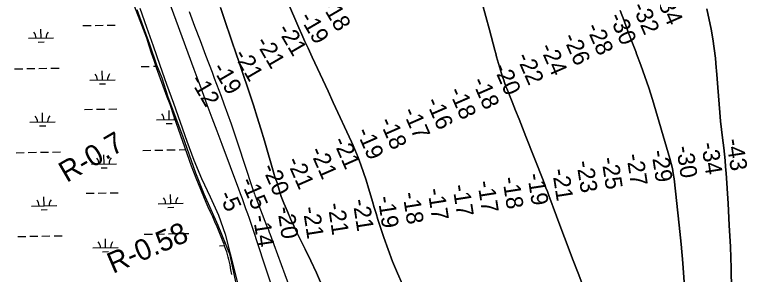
# Model space of a CAD drawing. Extents: x 3925854 to 3964121, y 224593 to 250589.
# Drawn here: x 3940881 to 3943785, y 245127 to 246158 of the extents above; entities that cross this region are included whole.
import ezdxf

# ---------------------------------------------------------------- set-up
doc = ezdxf.new("R2010")
doc.units = 0
for name, color, linetype in [('V-RIVR-EDGE', 7, 'Continuous'), ('V-RIVR-RANG', 7, 'Continuous'), ('V-RIVR-RANG-IDEN', 7, 'Continuous'), ('V-RRAP-FSHR', 7, 'Continuous'), ('V-TOPO-DPTH', 7, 'Continuous'), ('V-TOPO-MINR', 7, 'Continuous'), ('V-WETL-SWMP', 7, 'Continuous')]:
    doc.layers.add(name, color=color, linetype=linetype)

msp = doc.modelspace()

# ---------------------------------------------------------------- linework, layer by layer
at = {"layer": 'V-RIVR-EDGE'}
msp.add_lwpolyline([(3941364.415, 246178.756), (3941414.577, 246040.555), (3941443.241, 245958.658), (3941463.715, 245906.448), (3941488.284, 245831.717), (3941545.612, 245677.137), (3941597.821, 245530.746), (3941630.58, 245446.802), (3941685.861, 245322.932), (3941731.928, 245208.277), (3941758.544, 245085.431)], dxfattribs=at)
at = {"layer": 'V-RRAP-FSHR'}
msp.add_lwpolyline([(3941376.839, 246183.781), (3941402.916, 246108.417), (3941429.749, 246033.509), (3941456.519, 245957.661), (3941483.174, 245882.234), (3941509.83, 245806.806), (3941536.487, 245731.378), (3941563.144, 245655.948), (3941590.538, 245580.797), (3941621.946, 245507.241), (3941656.201, 245434.86), (3941688.486, 245361.757), (3941715.439, 245286.509), (3941735.331, 245209.431), (3941754.148, 245131.287), (3941772.966, 245053.533)], dxfattribs=at)
at = {"layer": 'V-TOPO-DPTH'}
for points in [[(3942418.415, 245086.619), (3942398.027, 245132.501), (3942378.716, 245178.811), (3942361.021, 245225.762), (3942344.403, 245273.141), (3942328.431, 245321.339), (3942320.746, 245344.982), (3942313.243, 245368.682), (3942306.012, 245392.466), (3942298.963, 245416.307), (3942292.439, 245438.844), (3942283.132, 245469.82), (3942273.41, 245500.659), (3942263.065, 245531.296), (3942252.305, 245561.797), (3942241.847, 245590.509), (3942235.805, 245606.47), (3942229.499, 245622.322), (3942222.797, 245638.01), (3942215.83, 245653.59), (3942143.633, 245809.734), (3942122.873, 245854.548), (3942102.069, 245899.341), (3942081.201, 245944.103), (3942060.289, 245988.845), (3942043.49, 246024.718), (3942031.107, 246051.581), (3942018.94, 246078.54), (3942007.098, 246105.643), (3941995.472, 246132.842), (3941949.504, 246242.201)], [(3941949.504, 246242.201), (3941995.472, 246132.842), (3942007.098, 246105.643), (3942018.94, 246078.54), (3942031.107, 246051.581), (3942043.49, 246024.718), (3942060.289, 245988.845), (3942081.201, 245944.103), (3942102.069, 245899.341), (3942122.873, 245854.548), (3942143.633, 245809.734), (3942215.83, 245653.59), (3942222.797, 245638.01), (3942229.499, 245622.322), (3942235.805, 245606.47), (3942241.847, 245590.509), (3942252.305, 245561.797), (3942263.065, 245531.296), (3942273.41, 245500.659), (3942283.132, 245469.82), (3942292.439, 245438.844), (3942298.963, 245416.307), (3942306.012, 245392.466), (3942313.243, 245368.682), (3942320.746, 245344.982), (3942328.431, 245321.339), (3942344.403, 245273.141), (3942361.021, 245225.762), (3942378.716, 245178.811), (3942398.027, 245132.501), (3942418.415, 245086.619)], [(3941487.702, 246223.015), (3941519.458, 246135.771), (3941543.051, 246071.129), (3941566.718, 246006.515), (3941590.499, 245941.943), (3941614.354, 245877.398), (3941623.433, 245852.902), (3941642.841, 245800.639), (3941662.298, 245748.394), (3941681.826, 245696.177), (3941701.402, 245643.977), (3941767.885, 245467.068), (3941775.136, 245447.609), (3941782.315, 245428.122), (3941789.385, 245408.597), (3941796.383, 245389.045), (3941803.257, 245369.449), (3941810.038, 245349.821), (3941816.68, 245330.146), (3941823.229, 245310.439), (3941869.501, 245169.524), (3941894.177, 245094.158)], [(3942733.705, 246203.829), (3942748.685, 246150.609), (3942763.15, 246097.24), (3942784.27, 246017.016), (3942787.799, 246003.65), (3942791.34, 245990.287), (3942794.9, 245976.929), (3942798.473, 245963.575), (3942802.196, 245950.266), (3942806.104, 245937.014), (3942810.293, 245923.848), (3942814.668, 245910.739), (3942819.302, 245897.329), (3942822.197, 245889.141), (3942825.171, 245880.982), (3942828.26, 245872.867), (3942831.428, 245864.78), (3942852.574, 245811.913), (3942866.342, 245777.403), (3942880.068, 245742.876), (3942893.731, 245708.324), (3942907.352, 245673.755), (3942975.202, 245501.099), (3942981.056, 245486.088), (3942986.857, 245471.057), (3942992.58, 245455.995), (3942998.25, 245440.913), (3943029.097, 245358.208), (3943050.194, 245301.775), (3943071.349, 245245.364), (3943092.591, 245188.985), (3943113.891, 245132.628), (3943160.713, 245009.029)], [(3943160.713, 245009.029), (3943113.891, 245132.628), (3943092.591, 245188.985), (3943071.349, 245245.364), (3943050.194, 245301.775), (3943029.097, 245358.208), (3942998.25, 245440.913), (3942992.58, 245455.995), (3942986.857, 245471.057), (3942981.056, 245486.088), (3942975.202, 245501.099), (3942907.352, 245673.755), (3942893.731, 245708.324), (3942880.068, 245742.876), (3942866.342, 245777.403), (3942852.574, 245811.913), (3942831.428, 245864.78), (3942828.26, 245872.867), (3942825.171, 245880.982), (3942822.197, 245889.141), (3942819.302, 245897.329), (3942814.668, 245910.739), (3942810.293, 245923.848), (3942806.104, 245937.014), (3942802.196, 245950.266), (3942798.473, 245963.575), (3942794.9, 245976.929), (3942791.34, 245990.287), (3942787.799, 246003.65), (3942784.27, 246017.016), (3942763.15, 246097.24), (3942748.685, 246150.609), (3942733.705, 246203.829)], [(3942097.267, 245086.595), (3942076.918, 245133.86), (3942055.287, 245180.552), (3942032.802, 245226.863), (3942015.037, 245262.216), (3942001.07, 245290.691), (3941987.47, 245319.337), (3941974.423, 245348.237), (3941961.743, 245377.309), (3941947.705, 245410.356), (3941942.561, 245423.117), (3941937.734, 245435.99), (3941933.386, 245449.032), (3941929.356, 245462.187), (3941922.657, 245485.584), (3941922.201, 245487.12), (3941921.217, 245490.171), (3941919.581, 245494.694), (3941918.424, 245497.685), (3941915.852, 245504.177), (3941914.046, 245508.937), (3941912.333, 245513.729), (3941910.76, 245518.57), (3941909.28, 245523.442), (3941870.96, 245656.553), (3941856.927, 245704.157), (3941842.493, 245751.635), (3941827.456, 245798.927), (3941812.017, 245846.094), (3941801.407, 245877.824), (3941790.93, 245909.017), (3941780.395, 245940.191), (3941769.775, 245971.336), (3941759.097, 246002.461), (3941756.467, 246010.095), (3941744.485, 246045.042), (3941732.576, 246080.012), (3941720.775, 246115.02), (3941709.046, 246150.052), (3941708.806, 246150.773), (3941697.048, 246186.196)], [(3942097.267, 245086.595), (3942076.918, 245133.86), (3942055.287, 245180.552), (3942032.802, 245226.863), (3942015.037, 245262.216), (3942001.07, 245290.691), (3941987.47, 245319.337), (3941974.423, 245348.237), (3941961.743, 245377.309), (3941947.705, 245410.356), (3941942.561, 245423.117), (3941937.734, 245435.99), (3941933.386, 245449.032), (3941929.356, 245462.187), (3941922.657, 245485.584), (3941922.201, 245487.12), (3941921.217, 245490.171), (3941919.581, 245494.694), (3941918.424, 245497.685), (3941915.852, 245504.177), (3941914.046, 245508.937), (3941912.333, 245513.729), (3941910.76, 245518.57), (3941909.28, 245523.442), (3941870.96, 245656.553), (3941856.927, 245704.157), (3941842.493, 245751.635), (3941827.456, 245798.927), (3941812.017, 245846.094), (3941801.407, 245877.824), (3941790.93, 245909.017), (3941780.395, 245940.191), (3941769.775, 245971.336), (3941759.097, 246002.461), (3941756.467, 246010.095), (3941744.485, 246045.042), (3941732.576, 246080.012), (3941720.775, 246115.02), (3941709.046, 246150.052), (3941708.806, 246150.773), (3941697.048, 246186.196)], [(3943281.302, 246173.969), (3943296.416, 246133.078), (3943311.701, 246092.251), (3943327.242, 246051.521), (3943342.955, 246010.856), (3943346.192, 246002.556), (3943363.087, 245957.596), (3943379.229, 245912.378), (3943394.245, 245866.772), (3943408.508, 245820.909), (3943478.16, 245586.728), (3943483.444, 245567.055), (3943488.02, 245547.239), (3943491.533, 245527.207), (3943494.338, 245507.031), (3943514.944, 245322.891), (3943522.707, 245247.568), (3943529.59, 245172.171), (3943535.153, 245096.666)], [(3943535.153, 245096.666), (3943529.59, 245172.171), (3943522.707, 245247.568), (3943514.944, 245322.891), (3943494.338, 245507.031), (3943491.533, 245527.207), (3943488.02, 245547.239), (3943483.444, 245567.055), (3943478.16, 245586.728), (3943408.508, 245820.909), (3943394.245, 245866.772), (3943379.229, 245912.378), (3943363.087, 245957.596), (3943346.192, 246002.556), (3943342.955, 246010.856), (3943327.242, 246051.521), (3943311.701, 246092.251), (3943296.416, 246133.078), (3943281.302, 246173.969)], [(3943625.031, 246180.152), (3943640.972, 246100.253), (3943647.865, 246062.094), (3943653.827, 246023.807), (3943658.391, 245985.329), (3943662.024, 245946.723), (3943662.815, 245936.269), (3943665.37, 245902.795), (3943667.948, 245869.323), (3943670.563, 245835.854), (3943673.203, 245802.387), (3943676.063, 245768.941), (3943679.192, 245735.523), (3943682.725, 245702.144), (3943686.527, 245668.793), (3943691.245, 245629.513), (3943694.067, 245604.321), (3943696.619, 245579.103), (3943698.768, 245553.848), (3943700.648, 245528.568), (3943708.63, 245408.223), (3943713.612, 245322.725), (3943717.681, 245237.19), (3943720.378, 245151.601), (3943722.162, 245065.976)], [(3943722.162, 245065.976), (3943720.378, 245151.601), (3943717.681, 245237.19), (3943713.612, 245322.725), (3943708.63, 245408.223), (3943700.648, 245528.568), (3943698.768, 245553.848), (3943696.619, 245579.103), (3943694.067, 245604.321), (3943691.245, 245629.513), (3943686.527, 245668.793), (3943682.725, 245702.144), (3943679.192, 245735.523), (3943676.063, 245768.941), (3943673.203, 245802.387), (3943670.563, 245835.854), (3943667.948, 245869.323), (3943665.37, 245902.795), (3943662.815, 245936.269), (3943662.024, 245946.723), (3943658.391, 245985.329), (3943653.827, 246023.807), (3943647.865, 246062.094), (3943640.972, 246100.253), (3943625.031, 246180.152)]]:
    msp.add_lwpolyline(points, dxfattribs=at)
at = {"layer": 'V-TOPO-MINR'}
for points in [[(3942418.415, 245086.619), (3942398.027, 245132.501), (3942378.716, 245178.811), (3942361.021, 245225.762), (3942344.403, 245273.141), (3942328.431, 245321.339), (3942320.746, 245344.982), (3942313.243, 245368.682), (3942306.012, 245392.466), (3942298.963, 245416.307), (3942292.439, 245438.844), (3942283.132, 245469.82), (3942273.41, 245500.659), (3942263.065, 245531.296), (3942252.305, 245561.797), (3942241.847, 245590.509), (3942235.805, 245606.47), (3942229.499, 245622.322), (3942222.797, 245638.01), (3942215.83, 245653.59), (3942143.633, 245809.734), (3942122.873, 245854.548), (3942102.069, 245899.341), (3942081.201, 245944.103), (3942060.289, 245988.845), (3942043.49, 246024.718), (3942031.107, 246051.581), (3942018.94, 246078.54), (3942007.098, 246105.643), (3941995.472, 246132.842), (3941949.504, 246242.201)], [(3941487.702, 246223.015), (3941519.458, 246135.771), (3941543.051, 246071.129), (3941566.718, 246006.515), (3941590.499, 245941.943), (3941614.354, 245877.398), (3941623.433, 245852.902), (3941642.841, 245800.639), (3941662.298, 245748.394), (3941681.826, 245696.177), (3941701.402, 245643.977), (3941767.885, 245467.068), (3941775.136, 245447.609), (3941782.315, 245428.122), (3941789.385, 245408.597), (3941796.383, 245389.045), (3941803.257, 245369.449), (3941810.038, 245349.821), (3941816.68, 245330.146), (3941823.229, 245310.439), (3941869.501, 245169.524), (3941894.177, 245094.158)], [(3942733.705, 246203.829), (3942748.685, 246150.609), (3942763.15, 246097.24), (3942784.27, 246017.016), (3942787.799, 246003.65), (3942791.34, 245990.287), (3942794.9, 245976.929), (3942798.473, 245963.575), (3942802.196, 245950.266), (3942806.104, 245937.014), (3942810.293, 245923.848), (3942814.668, 245910.739), (3942819.302, 245897.329), (3942822.197, 245889.141), (3942825.171, 245880.982), (3942828.26, 245872.867), (3942831.428, 245864.78), (3942852.574, 245811.913), (3942866.342, 245777.403), (3942880.068, 245742.876), (3942893.731, 245708.324), (3942907.352, 245673.755), (3942975.202, 245501.099), (3942981.056, 245486.088), (3942986.857, 245471.057), (3942992.58, 245455.995), (3942998.25, 245440.913), (3943029.097, 245358.208), (3943050.194, 245301.775), (3943071.349, 245245.364), (3943092.591, 245188.985), (3943113.891, 245132.628), (3943160.713, 245009.029)], [(3941697.048, 246186.196), (3941708.806, 246150.773), (3941709.046, 246150.052), (3941720.775, 246115.02), (3941732.576, 246080.012), (3941744.485, 246045.042), (3941756.467, 246010.095), (3941759.097, 246002.461), (3941769.775, 245971.336), (3941780.395, 245940.191), (3941790.93, 245909.017), (3941801.407, 245877.824), (3941812.017, 245846.094), (3941827.456, 245798.927), (3941842.493, 245751.635), (3941856.927, 245704.157), (3941870.96, 245656.553), (3941909.28, 245523.442), (3941910.76, 245518.57), (3941912.333, 245513.729), (3941914.046, 245508.937), (3941915.852, 245504.177), (3941918.424, 245497.685), (3941919.581, 245494.694), (3941921.217, 245490.171), (3941922.201, 245487.12), (3941922.657, 245485.584), (3941929.356, 245462.187), (3941933.386, 245449.032), (3941937.734, 245435.99), (3941942.561, 245423.117), (3941947.705, 245410.356), (3941961.743, 245377.309), (3941974.423, 245348.237), (3941987.47, 245319.337), (3942001.07, 245290.691), (3942015.037, 245262.216), (3942032.802, 245226.863), (3942055.287, 245180.552), (3942076.918, 245133.86), (3942097.267, 245086.595)], [(3943281.302, 246173.969), (3943296.416, 246133.078), (3943311.701, 246092.251), (3943327.242, 246051.521), (3943342.955, 246010.856), (3943346.192, 246002.556), (3943363.087, 245957.596), (3943379.229, 245912.378), (3943394.245, 245866.772), (3943408.508, 245820.909), (3943478.16, 245586.728), (3943483.444, 245567.055), (3943488.02, 245547.239), (3943491.533, 245527.207), (3943494.338, 245507.031), (3943514.944, 245322.891), (3943522.707, 245247.568), (3943529.59, 245172.171), (3943535.153, 245096.666)], [(3943625.031, 246180.152), (3943640.972, 246100.253), (3943647.865, 246062.094), (3943653.827, 246023.807), (3943658.391, 245985.329), (3943662.024, 245946.723), (3943662.815, 245936.269), (3943665.37, 245902.795), (3943667.948, 245869.323), (3943670.563, 245835.854), (3943673.203, 245802.387), (3943676.063, 245768.941), (3943679.192, 245735.523), (3943682.725, 245702.144), (3943686.527, 245668.793), (3943691.245, 245629.513), (3943694.067, 245604.321), (3943696.619, 245579.103), (3943698.768, 245553.848), (3943700.648, 245528.568), (3943708.63, 245408.223), (3943713.612, 245322.725), (3943717.681, 245237.19), (3943720.378, 245151.601), (3943722.162, 245065.976)], [(3941572.866, 246169.837), (3941594.139, 246112.233), (3941615.673, 246054.726), (3941637.38, 245997.283), (3941662.994, 245929.962), (3941672.003, 245906.22), (3941680.984, 245882.468), (3941689.924, 245858.7), (3941698.835, 245834.921), (3941710.425, 245803.908), (3941724.86, 245764.528), (3941738.96, 245725.03), (3941752.559, 245685.357), (3941765.823, 245645.566), (3941822.575, 245471.658), (3941823.823, 245467.858), (3941825.082, 245464.062), (3941826.355, 245460.271), (3941827.639, 245456.484), (3941829.617, 245450.687), (3941830.237, 245448.919), (3941830.559, 245448.04), (3941830.888, 245447.163), (3941832.791, 245442.156), (3941834.08, 245438.779), (3941835.373, 245435.403), (3941836.674, 245432.03), (3941837.979, 245428.66), (3941879.615, 245321.514), (3941883.053, 245312.595), (3941886.459, 245303.665), (3941889.817, 245294.716), (3941893.143, 245285.756), (3941951.392, 245127.531), (3941968.722, 245080.334)]]:
    msp.add_lwpolyline(points, dxfattribs=at)
at = {"layer": 'V-WETL-SWMP'}
for p, q in [((3941404.565, 246064.13), (3941264.563, 246433.394)), ((3941151.504, 246114.137), (3941183.499, 246114.718)), ((3941199.496, 246115.009), (3941231.491, 246115.591)), ((3941247.488, 246115.882), (3941279.483, 246116.464)), ((3940985.312, 246064.677), (3940984.658, 246100.671)), ((3940935.32, 246063.768), (3941035.304, 246065.586)), ((3941414.021, 246034.624), (3941404.565, 246064.13)), ((3940973.595, 246049.03), (3940997.591, 246049.467)), ((3941423.671, 246005.18), (3941414.021, 246034.624)), ((3941433.516, 245975.801), (3941423.671, 246005.18)), ((3941443.556, 245946.488), (3941433.516, 245975.801)), ((3940880.669, 245942.683), (3940912.663, 245943.265)), ((3940928.661, 245943.556), (3940960.655, 245944.138)), ((3940976.653, 245944.429), (3941008.647, 245945.01)), ((3941024.645, 245945.301), (3941056.64, 245945.883)), ((3941382.494, 245951.808), (3941414.488, 245952.39)), ((3941430.486, 245952.681), (3941441.367, 245952.879)), ((3941453.788, 245917.242), (3941443.556, 245946.488)), ((3941228.85, 245898.264), (3941228.195, 245934.258)), ((3941464.214, 245888.065), (3941453.788, 245917.242)), ((3941178.858, 245897.355), (3941278.841, 245899.173)), ((3941217.132, 245882.617), (3941241.128, 245883.054)), ((3941474.833, 245858.956), (3941464.214, 245888.065)), ((3941485.644, 245829.919), (3941474.833, 245858.956)), ((3941496.647, 245800.954), (3941485.644, 245829.919)), ((3941513.266, 245752.015), (3941496.647, 245800.954)), ((3940991.36, 245732.057), (3940990.706, 245768.051)), ((3941157.552, 245781.517), (3941189.547, 245782.098)), ((3941205.544, 245782.389), (3941237.539, 245782.971)), ((3941253.537, 245783.262), (3941285.531, 245783.844)), ((3941493.185, 245741.182), (3941492.531, 245777.176)), ((3941443.193, 245740.273), (3941516.856, 245741.612)), ((3941530.128, 245703.159), (3941513.266, 245752.015)), ((3940941.368, 245731.148), (3941041.352, 245732.966)), ((3940979.643, 245716.41), (3941003.639, 245716.847)), ((3941481.468, 245725.535), (3941505.464, 245725.971)), ((3941547.232, 245654.388), (3941530.128, 245703.159)), ((3941564.578, 245605.702), (3941547.232, 245654.388)), ((3941484.526, 245620.933), (3941516.521, 245621.515)), ((3941532.518, 245621.806), (3941558.671, 245622.282)), ((3940886.717, 245610.063), (3940918.711, 245610.645)), ((3940934.709, 245610.936), (3940966.703, 245611.518)), ((3940982.701, 245611.809), (3941014.696, 245612.39)), ((3941030.693, 245612.681), (3941062.688, 245613.263)), ((3941234.898, 245565.644), (3941234.243, 245601.638)), ((3941388.542, 245619.188), (3941420.536, 245619.77)), ((3941436.534, 245620.061), (3941468.529, 245620.643)), ((3941582.166, 245557.102), (3941564.578, 245605.702)), ((3941184.906, 245564.735), (3941284.89, 245566.553)), ((3941223.18, 245549.997), (3941247.176, 245550.434)), ((3941599.994, 245508.591), (3941582.166, 245557.102)), ((3941639.159, 245413.088), (3941599.994, 245508.591)), ((3941163.6, 245448.897), (3941195.595, 245449.478)), ((3941211.593, 245449.769), (3941243.587, 245450.351)), ((3941259.585, 245450.642), (3941291.579, 245451.224)), ((3940997.408, 245399.437), (3940996.754, 245435.431)), ((3941499.233, 245408.562), (3941498.579, 245444.556)), ((3940947.416, 245398.528), (3941047.4, 245400.346)), ((3941449.242, 245407.653), (3941549.225, 245409.471)), ((3941487.516, 245392.915), (3941511.512, 245393.351)), ((3941648.311, 245393.844), (3941639.159, 245413.088)), ((3941657.259, 245374.505), (3941648.311, 245393.844)), ((3940985.691, 245383.79), (3941009.687, 245384.227)), ((3941666.004, 245355.072), (3941657.259, 245374.505)), ((3941674.544, 245335.549), (3941666.004, 245355.072)), ((3941682.877, 245315.936), (3941674.544, 245335.549)), ((3941691.004, 245296.238), (3941682.877, 245315.936)), ((3940892.765, 245277.443), (3940924.759, 245278.025)), ((3940940.757, 245278.316), (3940972.752, 245278.898)), ((3940988.749, 245279.189), (3941020.744, 245279.77)), ((3941036.741, 245280.061), (3941068.736, 245280.643)), ((3941394.59, 245286.568), (3941426.585, 245287.15)), ((3941442.582, 245287.441), (3941474.577, 245288.023)), ((3941490.574, 245288.313), (3941522.569, 245288.895)), ((3941538.566, 245289.186), (3941570.561, 245289.768)), ((3941698.923, 245276.454), (3941691.004, 245296.238)), ((3941706.634, 245256.589), (3941698.923, 245276.454)), ((3941240.946, 245233.024), (3941240.291, 245269.018)), ((3941710.642, 245246.711), (3941706.634, 245256.589)), ((3941714.432, 245236.747), (3941710.642, 245246.711)), ((3941190.954, 245232.115), (3941290.938, 245233.933)), ((3941229.228, 245217.377), (3941253.224, 245217.814)), ((3941692.779, 245241.24), (3941712.586, 245241.6)), ((3941718.001, 245226.702), (3941714.432, 245236.747)), ((3941721.347, 245216.581), (3941718.001, 245226.702)), ((3941724.47, 245206.389), (3941721.347, 245216.581)), ((3941727.367, 245196.13), (3941724.47, 245206.389)), ((3941730.037, 245185.81), (3941727.367, 245196.13)), ((3941732.479, 245175.433), (3941730.037, 245185.81)), ((3941734.692, 245165.005), (3941732.479, 245175.433)), ((3941738.069, 245146.03), (3941734.692, 245165.005)), ((3941741.666, 245127.096), (3941738.069, 245146.03))]:
    msp.add_line(p, q, dxfattribs=at)
for centre, start, end in [((3940930.07, 246064.147), 0.269879, 41.813537), ((3941040.537, 246066.156), 140.269876, 181.813534), ((3941173.607, 245897.734), 0.269879, 41.813537), ((3941284.075, 245899.743), 140.269876, 181.813534), ((3940936.118, 245731.527), 0.269879, 41.813537), ((3941046.585, 245733.536), 140.269876, 181.813534), ((3941437.943, 245740.652), 0.269879, 41.813537), ((3941548.41, 245742.661), 167.907748, 181.813534), ((3941179.655, 245565.114), 0.269879, 41.813537), ((3941290.123, 245567.123), 140.269876, 181.813534), ((3940942.166, 245398.907), 0.269879, 41.813537), ((3941052.633, 245400.916), 140.269876, 181.813534), ((3941443.991, 245408.032), 0.269879, 41.813537), ((3941554.458, 245410.041), 140.269876, 181.813534), ((3941185.703, 245232.494), 0.269879, 41.813537), ((3941296.171, 245234.503), 140.269876, 181.813534)]:
    msp.add_arc(centre, 35.246, start, end, dxfattribs=at)

# ---------------------------------------------------------------- texts
at = {"layer": 'V-RIVR-RANG'}
for s, rotation, p in [('-34', 293.615528, (3943419.525, 246228.161)), ('-18', 300.273528, (3942094.275, 246197.575)), ('-32', 293.615528, (3943326.639, 246190.986)), ('-19', 300.273528, (3942008.187, 246146.693)), ('-30', 293.615528, (3943235.654, 246149.46)), ('-28', 293.615528, (3943144.247, 246108.902)), ('-21', 300.273528, (3941920.104, 246099.226)), ('-21', 300.273528, (3941833.617, 246049.027)), ('-26', 293.615528, (3943052.734, 246068.586)), ('-24', 293.615528, (3942961.115, 246028.511)), ('-21', 300.273528, (3941747.13, 245998.828)), ('-22', 293.615528, (3942868.229, 245991.337)), ('-19', 300.273528, (3941662.238, 245945.896)), ('-20', 293.615528, (3942777.245, 245949.812)), ('-12', 300.273528, (3941574.288, 245898.203)), ('-18', 293.615528, (3942692.389, 245894.269)), ('-18', 293.615528, (3942600.665, 245854.435)), ('-16', 293.615528, (3942509.152, 245814.119)), ('-17', 293.615528, (3942417.317, 245774.538)), ('-18', 293.615528, (3942325.492, 245734.936)), ('-19', 293.615528, (3942234.085, 245694.378)), ('-21', 293.615528, (3942141.093, 245657.445)), ('-43', 278.791667, (3943700.462, 245662.012)), ('-21', 293.615528, (3942049.369, 245617.611)), ('-30', 278.791667, (3943502.535, 245633.236)), ('-34', 278.791667, (3943601.559, 245647.234)), ('-27', 278.791667, (3943304.97, 245602.125)), ('-29', 278.791667, (3943403.915, 245616.632)), ('-21', 293.615528, (3941957.645, 245577.778)), ('-23', 278.791667, (3943106.803, 245574.901)), ('-25', 278.791667, (3943205.908, 245588.377)), ('-20', 293.615528, (3941860.004, 245551.48)), ('-21', 278.791667, (3943010.562, 245542.917)), ('-15', 293.615528, (3941774.724, 245496.904)), ('-18', 278.791667, (3942813.199, 245510.491)), ('-19', 278.791667, (3942912.182, 245524.749)), ('-17', 278.791667, (3942615.513, 245480.162)), ('-17', 278.791667, (3942714.375, 245495.202)), ('-5', 293.328326, (3941689.296, 245443.309)), ('-18', 278.791667, (3942417.749, 245450.332)), ('-17', 278.791667, (3942516.65, 245465.122)), ('-21', 278.791667, (3942219.661, 245422.598)), ('-19', 278.791667, (3942319.007, 245434.51)), ('-20', 278.791667, (3941920.816, 245392.076)), ('-21', 278.791667, (3942021.936, 245392.518)), ('-21', 278.791667, (3942120.799, 245407.558)), ('-14', 278.791667, (3941824.694, 245359.31))]:
    msp.add_text(s, height=67, rotation=rotation, dxfattribs=at).set_placement(p)
at = {"layer": 'V-RIVR-RANG-IDEN'}
for s, rotation, p in [('R-0.7', 30.131889, (3941086.784, 245489.735)), ('R-0.58', 23.466177, (3941270.167, 245129.212))]:
    msp.add_text(s, height=83, rotation=rotation, dxfattribs=at).set_placement(p)

doc.saveas('drawing.dxf')
